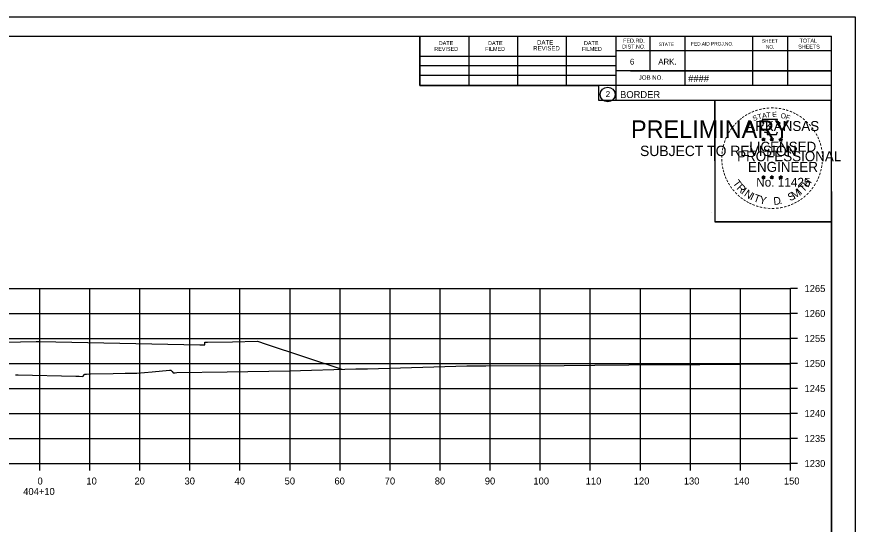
# Model space of a CAD drawing. Extents: x -70 to 701944, y -4 to 666871.
# Drawn here: x 669211.5 to 669379, y 662107.4 to 662208.9 of the extents above; entities that cross this region are included whole.
import ezdxf

# ---------------------------------------------------------------- set-up
doc = ezdxf.new("R2010")
doc.units = 0
for name, color, linetype in [('R_Axis', 7, 'Continuous'), ('R_Axis Annot', 7, 'Continuous'), ('R_Border', 7, 'Continuous'), ('R_Border PE', 7, 'Continuous'), ('R_Border Prem', 7, 'Continuous'), ('R_Exist Surface', 7, 'Continuous'), ('R_Fin Surface', 7, 'Continuous'), ('R_Grid', 7, 'Continuous'), ('R_No Plot', 7, 'Continuous')]:
    doc.layers.add(name, color=color, linetype=linetype)

msp = doc.modelspace()

# ---------------------------------------------------------------- linework, layer by layer
at = {"layer": 'R_Axis'}
for p, q in [((669366.07, 662119.54), (669366.07, 662154.54)), ((669367.47, 662154.54), (669366.07, 662154.54)), ((669367.47, 662149.54), (669366.07, 662149.54)), ((669367.47, 662144.54), (669366.07, 662144.54)), ((669367.47, 662139.54), (669366.07, 662139.54)), ((669367.47, 662134.54), (669366.07, 662134.54)), ((669367.47, 662129.54), (669366.07, 662129.54)), ((669367.47, 662124.54), (669366.07, 662124.54)), ((669066.07, 662119.54), (669366.07, 662119.54)), ((669216.07, 662118.14), (669216.07, 662119.54)), ((669226.07, 662118.14), (669226.07, 662119.54)), ((669236.07, 662118.14), (669236.07, 662119.54)), ((669246.07, 662118.14), (669246.07, 662119.54)), ((669256.07, 662118.14), (669256.07, 662119.54)), ((669266.07, 662118.14), (669266.07, 662119.54)), ((669276.07, 662118.14), (669276.07, 662119.54)), ((669286.07, 662118.14), (669286.07, 662119.54)), ((669296.07, 662118.14), (669296.07, 662119.54)), ((669306.07, 662118.14), (669306.07, 662119.54)), ((669316.07, 662118.14), (669316.07, 662119.54)), ((669326.07, 662118.14), (669326.07, 662119.54)), ((669336.07, 662118.14), (669336.07, 662119.54)), ((669346.07, 662118.14), (669346.07, 662119.54)), ((669356.07, 662118.14), (669356.07, 662119.54)), ((669366.07, 662118.14), (669366.07, 662119.54)), ((669367.47, 662119.54), (669366.07, 662119.54))]:
    msp.add_line(p, q, dxfattribs=at)
at = {"layer": 'R_Border'}
for p, q in [((669058.07, 662205), (669374.25, 662205)), ((669291.99, 662195.12), (669291.99, 662205)), ((669301.85, 662195.12), (669301.85, 662204.8)), ((669311.61, 662195.12), (669311.61, 662204.8)), ((669321.29, 662195.12), (669321.29, 662204.8)), ((669331.15, 662205), (669331.15, 662192.2)), ((669337.99, 662205), (669337.99, 662198.06)), ((669344.93, 662205), (669344.93, 662195.12)), ((669358.51, 662205), (669358.51, 662195.12)), ((669365.45, 662205), (669365.45, 662195.12)), ((669374.25, 661999.54), (669374.25, 662205)), ((669291.99, 662200.98), (669331.15, 662200.98)), ((669374.25, 662202.06), (669331.15, 662202.06)), ((669374.25, 662202.08), (669374.25, 662202.08)), ((669291.99, 662199.12), (669331.15, 662199.12)), ((669374.25, 662198.06), (669331.15, 662198.06)), ((669334.11, 662198.06), (669374.25, 662198.06)), ((669291.99, 662195.12), (669291.99, 662197.18)), ((669291.99, 662197.18), (669331.15, 662197.18)), ((669374.25, 662195.12), (669291.99, 662195.12)), ((669331.15, 662192.2), (669374.25, 662192.2))]:
    msp.add_line(p, q, dxfattribs=at)
msp.add_circle((669329.54, 662193.34), 1.47, dxfattribs=at)
at = {"layer": 'R_Border PE'}
for p, q in [((669360.34, 662184.45), (669360.69, 662184.34)), ((669360.34, 662184.45), (669360.59, 662184.41)), ((669360.34, 662184.45), (669360.57, 662184.33)), ((669360.47, 662184.05), (669360.69, 662184.34)), ((669360.47, 662184.05), (669360.6, 662184.29)), ((669360.47, 662184.05), (669360.68, 662184.26)), ((669360.69, 662184.71), (669360.65, 662184.46)), ((669360.9, 662184.05), (669360.68, 662184.26)), ((669360.69, 662184.34), (669360.69, 662184.71)), ((669360.69, 662184.71), (669360.74, 662184.46)), ((669361.03, 662184.45), (669360.69, 662184.34)), ((669360.9, 662184.05), (669360.69, 662184.34)), ((669361.03, 662184.45), (669360.75, 662184.41)), ((669360.9, 662184.05), (669360.76, 662184.34)), ((669361.03, 662184.45), (669360.83, 662184.35)), ((669362.01, 662184.45), (669362.36, 662184.34)), ((669362.01, 662184.45), (669362.26, 662184.41)), ((669362.01, 662184.45), (669362.24, 662184.33)), ((669362.14, 662184.05), (669362.36, 662184.34)), ((669362.14, 662184.05), (669362.27, 662184.29)), ((669362.14, 662184.05), (669362.35, 662184.26)), ((669362.36, 662184.71), (669362.32, 662184.46)), ((669362.57, 662184.05), (669362.35, 662184.26)), ((669362.36, 662184.34), (669362.36, 662184.71)), ((669362.36, 662184.71), (669362.41, 662184.46)), ((669362.7, 662184.45), (669362.36, 662184.34)), ((669362.57, 662184.05), (669362.36, 662184.34)), ((669362.7, 662184.45), (669362.42, 662184.41)), ((669362.57, 662184.05), (669362.43, 662184.34)), ((669362.7, 662184.45), (669362.5, 662184.35)), ((669363.77, 662184.44), (669364.12, 662184.33)), ((669363.77, 662184.44), (669364.02, 662184.4)), ((669363.77, 662184.44), (669364.01, 662184.32)), ((669363.9, 662184.03), (669364.12, 662184.33)), ((669363.9, 662184.03), (669364.03, 662184.28)), ((669363.9, 662184.03), (669364.12, 662184.25)), ((669364.12, 662184.7), (669364.08, 662184.44)), ((669364.12, 662184.33), (669364.12, 662184.7)), ((669364.12, 662184.7), (669364.17, 662184.45)), ((669364.47, 662184.44), (669364.12, 662184.33)), ((669364.33, 662184.03), (669364.12, 662184.33)), ((669364.33, 662184.03), (669364.12, 662184.25)), ((669364.47, 662184.44), (669364.18, 662184.39)), ((669364.33, 662184.03), (669364.2, 662184.33)), ((669364.47, 662184.44), (669364.26, 662184.34)), ((669360.68, 662177.14), (669360.64, 662176.88)), ((669360.68, 662176.77), (669360.68, 662177.14)), ((669360.68, 662177.14), (669360.73, 662176.89)), ((669362.35, 662177.14), (669362.31, 662176.88)), ((669362.35, 662176.77), (669362.35, 662177.14)), ((669362.35, 662177.14), (669362.4, 662176.89)), ((669364.12, 662177.13), (669364.08, 662176.87)), ((669364.12, 662176.76), (669364.12, 662177.13)), ((669364.12, 662177.13), (669364.17, 662176.88)), ((669360.33, 662176.88), (669360.68, 662176.77)), ((669360.33, 662176.88), (669360.59, 662176.84)), ((669360.33, 662176.88), (669360.57, 662176.76)), ((669360.47, 662176.47), (669360.68, 662176.77)), ((669360.47, 662176.47), (669360.59, 662176.72)), ((669360.47, 662176.47), (669360.68, 662176.69)), ((669361.03, 662176.88), (669360.68, 662176.77)), ((669360.9, 662176.47), (669360.68, 662176.77)), ((669360.9, 662176.47), (669360.68, 662176.69)), ((669361.03, 662176.88), (669360.74, 662176.83)), ((669360.9, 662176.47), (669360.76, 662176.76)), ((669361.03, 662176.88), (669360.83, 662176.78)), ((669362, 662176.88), (669362.35, 662176.77)), ((669362, 662176.88), (669362.26, 662176.84)), ((669362, 662176.88), (669362.24, 662176.76)), ((669362.14, 662176.47), (669362.35, 662176.77)), ((669362.14, 662176.47), (669362.26, 662176.72)), ((669362.14, 662176.47), (669362.35, 662176.69)), ((669362.7, 662176.88), (669362.35, 662176.77)), ((669362.56, 662176.47), (669362.35, 662176.77)), ((669362.56, 662176.47), (669362.35, 662176.69)), ((669362.7, 662176.88), (669362.41, 662176.83)), ((669362.56, 662176.47), (669362.43, 662176.76)), ((669362.7, 662176.88), (669362.49, 662176.78)), ((669363.77, 662176.87), (669364.12, 662176.76)), ((669363.77, 662176.87), (669364.02, 662176.83)), ((669363.77, 662176.87), (669364.01, 662176.75)), ((669363.9, 662176.46), (669364.12, 662176.76)), ((669363.9, 662176.46), (669364.03, 662176.71)), ((669363.9, 662176.46), (669364.12, 662176.68)), ((669364.47, 662176.87), (669364.12, 662176.76)), ((669364.33, 662176.46), (669364.12, 662176.76)), ((669364.33, 662176.46), (669364.12, 662176.68)), ((669364.47, 662176.87), (669364.18, 662176.82)), ((669364.33, 662176.46), (669364.19, 662176.75)), ((669364.47, 662176.87), (669364.26, 662176.77))]:
    msp.add_line(p, q, dxfattribs=at)
for points in [[(669360.38, 662188.33), (669360.65, 662187.51)], [(669363.89, 662187.41), (669364.03, 662187.69), (669363.35, 662187.67), (669363.49, 662188.33), (669360.38, 662188.33)], [(669360.87, 662185.91), (669360.87, 662185.82), (669361.43, 662185.8), (669361.38, 662185.33), (669363.25, 662185.33), (669363.45, 662185.87)], [(669360.69, 662184.71), (669360.9, 662184.05), (669360.34, 662184.45), (669361.03, 662184.45), (669360.47, 662184.05), (669360.69, 662184.71)], [(669362.36, 662184.71), (669362.57, 662184.05), (669362.01, 662184.45), (669362.7, 662184.45), (669362.14, 662184.05), (669362.36, 662184.71)], [(669364.12, 662184.7), (669364.33, 662184.03), (669363.77, 662184.44), (669364.47, 662184.44), (669363.9, 662184.03), (669364.12, 662184.7)], [(669360.68, 662177.14), (669360.9, 662176.47), (669360.33, 662176.88), (669361.03, 662176.88), (669360.47, 662176.47), (669360.68, 662177.14)], [(669362.35, 662177.14), (669362.56, 662176.47), (669362, 662176.88), (669362.7, 662176.88), (669362.14, 662176.47), (669362.35, 662177.14)], [(669364.12, 662177.13), (669364.33, 662176.46), (669363.77, 662176.87), (669364.47, 662176.87), (669363.9, 662176.46), (669364.12, 662177.13)]]:
    msp.add_lwpolyline(points, dxfattribs=at)
for centre, radius in [((669360.69, 662184.34), 0.172), ((669360.69, 662184.34), 0.145), ((669360.69, 662184.34), 0.116), ((669360.69, 662184.34), 0.0991), ((669360.69, 662184.34), 0.0747), ((669360.69, 662184.34), 0.0495), ((669360.69, 662184.34), 0.0296), ((669362.36, 662184.34), 0.172), ((669362.36, 662184.34), 0.145), ((669362.36, 662184.34), 0.116), ((669362.36, 662184.34), 0.0991), ((669362.36, 662184.34), 0.0747), ((669362.36, 662184.34), 0.0495), ((669362.36, 662184.34), 0.0296), ((669364.12, 662184.33), 0.172), ((669364.12, 662184.33), 0.145), ((669364.12, 662184.33), 0.116), ((669364.12, 662184.33), 0.0991), ((669364.12, 662184.33), 0.0747), ((669364.12, 662184.33), 0.0495), ((669364.12, 662184.33), 0.0296), ((669360.68, 662176.77), 0.172), ((669360.68, 662176.77), 0.145), ((669360.68, 662176.77), 0.116), ((669360.68, 662176.77), 0.0991), ((669360.68, 662176.77), 0.0747), ((669360.68, 662176.77), 0.0495), ((669360.68, 662176.77), 0.0296), ((669362.35, 662176.77), 0.172), ((669362.35, 662176.77), 0.145), ((669362.35, 662176.77), 0.116), ((669362.35, 662176.77), 0.0991), ((669362.35, 662176.77), 0.0747), ((669362.35, 662176.77), 0.0495), ((669362.35, 662176.77), 0.0296), ((669364.12, 662176.76), 0.172), ((669364.12, 662176.76), 0.145), ((669364.12, 662176.76), 0.116), ((669364.12, 662176.76), 0.0991), ((669364.12, 662176.76), 0.0747), ((669364.12, 662176.76), 0.0495), ((669364.12, 662176.76), 0.0296)]:
    msp.add_circle(centre, radius, dxfattribs=at)
at = {"layer": 'R_Exist Surface'}
msp.add_lwpolyline([(669211.22, 662137.27), (669211.77, 662137.26), (669223.26, 662136.99), (669223.84, 662136.98), (669223.91, 662136.98), (669224.67, 662136.97), (669225.02, 662137.37), (669225.05, 662137.41), (669225.39, 662137.43), (669225.42, 662137.43), (669226.18, 662137.46), (669230.71, 662137.56), (669233.1, 662137.58), (669235.47, 662137.62), (669238.55, 662137.9), (669241.96, 662138.19), (669242.12, 662138.19), (669242.26, 662138.19), (669242.53, 662137.93), (669242.74, 662137.66), (669243.14, 662137.67), (669243.45, 662137.72), (669253.52, 662137.85), (669265.95, 662138.09), (669279.19, 662138.45), (669279.55, 662138.49), (669281.56, 662138.5), (669301.39, 662139.07), (669305.17, 662139.07), (669320.82, 662139.12), (669327, 662139.19), (669333.74, 662139.27), (669347.93, 662139.33), (669356, 662139.42), (669363.65, 662139.47), (669366.07, 662139.48)], dxfattribs=at)
at = {"layer": 'R_Fin Surface'}
msp.add_lwpolyline([(669193.55, 662143.49), (669215.35, 662143.93), (669215.58, 662143.94), (669216.07, 662143.95), (669248.07, 662143.31), (669249.07, 662143.29), (669249.08, 662143.79), (669249.58, 662143.79), (669254.58, 662143.89), (669259.58, 662143.99), (669261.32, 662143.41), (669276.41, 662138.38)], dxfattribs=at)
at = {"layer": 'R_Grid'}
for p, q in [((669066.07, 662154.54), (669366.07, 662154.54)), ((669216.07, 662119.54), (669216.07, 662154.54)), ((669226.07, 662119.54), (669226.07, 662154.54)), ((669236.07, 662119.54), (669236.07, 662154.54)), ((669246.07, 662119.54), (669246.07, 662154.54)), ((669256.07, 662119.54), (669256.07, 662154.54)), ((669266.07, 662119.54), (669266.07, 662154.54)), ((669276.07, 662119.54), (669276.07, 662154.54)), ((669286.07, 662119.54), (669286.07, 662154.54)), ((669296.07, 662119.54), (669296.07, 662154.54)), ((669306.07, 662119.54), (669306.07, 662154.54)), ((669316.07, 662119.54), (669316.07, 662154.54)), ((669326.07, 662119.54), (669326.07, 662154.54)), ((669336.07, 662119.54), (669336.07, 662154.54)), ((669346.07, 662119.54), (669346.07, 662154.54)), ((669356.07, 662119.54), (669356.07, 662154.54)), ((669366.07, 662119.54), (669366.07, 662154.54)), ((669066.07, 662149.54), (669366.07, 662149.54)), ((669066.07, 662144.54), (669366.07, 662144.54)), ((669066.07, 662139.54), (669366.07, 662139.54)), ((669066.07, 662134.54), (669366.07, 662134.54)), ((669066.07, 662129.54), (669366.07, 662129.54)), ((669066.07, 662124.54), (669366.07, 662124.54)), ((669066.07, 662119.54), (669366.07, 662119.54))]:
    msp.add_line(p, q, dxfattribs=at)
at = {"layer": 'R_No Plot'}
for p, q in [((669045.67, 662208.89), (669379, 662208.89)), ((669350.29, 662169.74), (669350.29, 662169.74))]:
    msp.add_line(p, q, dxfattribs=at)
for points in [[(669045.66, 662208.89), (669379, 662208.89), (669379, 661995.56), (669045.66, 661995.56)], [(669291.99, 662205), (669291.99, 662195.12), (669327.72, 662195.12), (669327.72, 662192.2), (669350.92, 662192.2), (669350.92, 662167.87), (669374.25, 662167.87), (669374.25, 661999.54), (669058.07, 661999.54), (669058.07, 662205)], [(669350.92, 662192.2), (669374.13, 662192.2), (669374.25, 662167.87), (669351.04, 662167.87)]]:
    msp.add_lwpolyline(points, close=True, dxfattribs=at)

# ---------------------------------------------------------------- texts
at = {"layer": 'R_Axis Annot'}
for s, p in [('1265', (669368.87, 662153.84)), ('1260', (669368.87, 662148.84)), ('1255', (669368.87, 662143.84)), ('1250', (669368.87, 662138.84)), ('1245', (669368.87, 662133.84)), ('1240', (669368.87, 662128.84)), ('1235', (669368.87, 662123.84)), ('1230', (669368.87, 662118.84)), ('0', (669215.61, 662115.34)), ('10', (669225.38, 662115.34)), ('20', (669234.99, 662115.34)), ('30', (669244.99, 662115.34)), ('40', (669254.99, 662115.34)), ('50', (669264.99, 662115.34)), ('60', (669274.95, 662115.34)), ('70', (669284.99, 662115.34)), ('80', (669294.99, 662115.34)), ('90', (669304.99, 662115.34)), ('100', (669314.7, 662115.34)), ('110', (669325.15, 662115.34)), ('120', (669334.75, 662115.34)), ('130', (669344.75, 662115.34)), ('140', (669354.75, 662115.34)), ('150', (669364.75, 662115.34)), ('404+10', (669212.76, 662113.24))]:
    msp.add_text(s, height=1.4, dxfattribs=at).set_placement(p)
at = {"layer": 'R_Border'}
for s, height, p in [('DATE', 0.782, (669295.79, 662203.24)), ('DATE', 0.782, (669305.65, 662203.24)), ('DATE', 0.879, (669315.43, 662203.34)), ('DATE', 0.782, (669324.81, 662203.24)), ('FED.RD.', 0.782, (669332.63, 662203.72)), ('SHEET', 0.684, (669360.37, 662203.72)), ('TOTAL', 0.782, (669367.89, 662203.72)), ('REVISED', 0.782, (669294.91, 662202.06)), ('FILMED', 0.782, (669305.07, 662202.06)), ('REVISED', 0.879, (669314.65, 662202.16)), ('FILMED', 0.782, (669324.41, 662202.06)), ('DIST.NO.', 0.782, (669332.43, 662202.54)), ('STATE', 0.684, (669339.75, 662203.04)), ('FED.AID PROJ.NO.', 0.684, (669346.21, 662203.14)), ('NO.', 0.684, (669361.15, 662202.54)), ('SHEETS', 0.782, (669367.61, 662202.54)), ('6', 1.17, (669333.99, 662199.32)), ('ARK.', 1.172, (669339.65, 662199.32)), ('####', 1.4, (669345.63, 662195.86)), ('JOB NO.', 0.879, (669335.75, 662196.3)), ('2', 1.17, (669329.16, 662192.85)), ('BORDER', 1.4, (669332.02, 662192.63))]:
    msp.add_text(s, height=height, rotation=360, dxfattribs=at).set_placement(p)
at = {"layer": 'R_Border PE'}
for s, height, rotation, p in [('-', 1.6, 13.6301, (669359.88, 662189.7)), ('-', 1.6, 10.2193, (669360.55, 662189.86)), ('-', 1.6, 5.8968, (669361.28, 662189.97)), ('-', 1.6, 0.1862, (669362.06, 662190.04)), ('-', 1.6, 357.743, (669362.78, 662190.03)), ('-', 1.6, 352.1617, (669363.52, 662189.98)), ('-', 1.6, 347.2049, (669364.24, 662189.86)), ('-', 1.6, 36.2317, (669356.68, 662188.11)), ('-', 1.6, 34.0636, (669357.26, 662188.5)), ('-', 1.6, 28.7918, (669357.86, 662188.87)), ('-', 1.6, 24.3072, (669358.49, 662189.19)), ('S', 1, 21.594, (669358.73, 662188.01)), ('-', 1.6, 19.1761, (669359.13, 662189.46)), ('T', 1, 16.4036, (669359.65, 662188.34)), ('A', 1, 11.2132, (669360.47, 662188.59)), ('T', 1, 6.0228, (669361.32, 662188.76)), ('E', 1, 0.8323, (669362.43, 662188.87)), ('O', 1, 350.4515, (669364.03, 662188.66)), ('F', 1, 340.0707, (669364.99, 662188.43)), ('-', 1.6, 342.3362, (669364.88, 662189.71)), ('-', 1.6, 337.8551, (669365.61, 662189.48)), ('-', 1.6, 334.1211, (669366.24, 662189.21)), ('-', 1.6, 329.6409, (669366.82, 662188.93)), ('-', 1.6, 325.8627, (669367.46, 662188.57)), ('-', 1.6, 50.6142, (669354.92, 662186.35)), ('-', 1.6, 48.423, (669355.33, 662186.84)), ('-', 1.6, 42.9622, (669355.78, 662187.31)), ('-', 1.6, 38.9507, (669356.21, 662187.73)), ('ARKANSAS', 2, 360, (669357.23, 662186.04)), ('-', 1.6, 320.5297, (669368.07, 662188.14)), ('-', 1.6, 315.5786, (669368.67, 662187.65)), ('-', 1.6, 309.8797, (669369.24, 662187.1)), ('-', 1.6, 62.8713, (669353.87, 662184.64)), ('-', 1.6, 58.0706, (669354.19, 662185.26)), ('-', 1.6, 54.2325, (669354.51, 662185.78)), ('-', 1.6, 306.6522, (669369.77, 662186.5)), ('-', 1.4, 303.6753, (669370.25, 662185.93)), ('-', 1.6, 299.6684, (669370.57, 662185.33)), ('-', 1.6, 72.3945, (669353.4, 662183.4)), ('-', 1.6, 67.7743, (669353.61, 662184.03)), ('LICENSED', 2, 360, (669357.83, 662181.9)), ('DWB', 0.01, 360, (669360.67, 662184.34)), ('DWB', 0.01, 360, (669362.34, 662184.34)), ('DWB', 0.01, 360, (669364.11, 662184.33)), ('-', 1.6, 294.6628, (669370.9, 662184.72)), ('-', 1.6, 290.5728, (669371.15, 662184.14)), ('-', 1.6, 81.2013, (669353.07, 662181.97)), ('-', 1.6, 75.461, (669353.2, 662182.69)), ('-', 1.6, 285.1233, (669371.39, 662183.56)), ('-', 1.6, 280.5493, (669371.59, 662182.82)), ('-', 1.6, 89.0622, (669352.97, 662180.58)), ('-', 1.6, 85.1863, (669352.99, 662181.28)), ('PROFESSIONAL', 2, 360, (669355.41, 662179.99)), ('-', 1.6, 276.5962, (669371.75, 662182.05)), ('-', 1.6, 274.3301, (669371.81, 662181.33)), ('-', 1.6, 269.9407, (669371.84, 662180.69)), ('-', 1.6, 94.1959, (669353, 662179.86)), ('-', 1.6, 98.9479, (669353.07, 662179.19)), ('-', 1.6, 101.7149, (669353.21, 662178.46)), ('ENGINEER', 2, 360, (669357.59, 662177.87)), ('-', 1.6, 260.9953, (669371.75, 662179.37)), ('-', 1.6, 263.5172, (669371.82, 662180.03)), ('-', 1.6, 105.4578, (669353.37, 662177.86)), ('-', 1.6, 109.0874, (669353.58, 662177.23)), ('-', 1.6, 252.8681, (669371.46, 662177.98)), ('-', 1.6, 255.7626, (669371.64, 662178.7)), ('-', 1.6, 114.0643, (669353.84, 662176.63)), ('-', 1.6, 115.7289, (669354.14, 662176.02)), ('-', 1.6, 120.4471, (669354.5, 662175.43)), ('T', 1.54, 306.0406, (669354.44, 662175.61)), ('R', 1.54, 314.005, (669355.2, 662174.56)), ('No. 11425', 1.757, 360, (669359.22, 662174.92)), ('DWB', 0.01, 360, (669360.67, 662176.77)), ('DWB', 0.01, 360, (669362.34, 662176.77)), ('DWB', 0.01, 360, (669364.11, 662176.76)), ('T', 1.54, 46.6444, (669368.67, 662173.7)), ('H', 1.54, 54.6088, (669369.56, 662174.64)), ('-', 1.6, 239.0712, (669370.58, 662175.92)), ('-', 1.6, 244.6197, (669370.98, 662176.67)), ('-', 1.6, 247.8887, (669371.24, 662177.3)), ('-', 1.6, 125.8934, (669354.9, 662174.87)), ('-', 1.6, 130.7181, (669355.37, 662174.32)), ('-', 1.6, 134.2238, (669355.88, 662173.77)), ('I', 1.54, 321.9694, (669356.1, 662173.63)), ('N', 1.54, 326.5002, (669356.67, 662173.16)), ('S', 1.54, 26.9312, (669365.99, 662171.97)), ('M', 1.54, 32.6563, (669366.83, 662172.38)), ('I', 1.54, 42.1136, (669368.11, 662173.22)), ('-', 1.6, 231.2538, (669369.75, 662174.7)), ('-', 1.6, 233.8452, (669370.18, 662175.27)), ('-', 1.6, 138.9338, (669356.41, 662173.31)), ('-', 1.6, 144.6463, (669356.96, 662172.9)), ('-', 1.6, 148.0898, (669357.52, 662172.53)), ('I', 1.54, 335.3603, (669357.88, 662172.37)), ('T', 1.54, 339.8912, (669358.54, 662172.04)), ('Y', 1.54, 347.8556, (669359.76, 662171.6)), ('D', 1.54, 6.3969, (669362.74, 662171.24)), ('-', 1.6, 212.2491, (669367.67, 662172.77)), ('-', 1.6, 215.7363, (669368.2, 662173.16)), ('-', 1.6, 221.0851, (669368.75, 662173.63)), ('-', 1.6, 225.7653, (669369.27, 662174.14)), ('-', 1.6, 151.5704, (669358.1, 662172.21)), ('-', 1.6, 154.6002, (669358.63, 662171.96)), ('-', 1.6, 158.5612, (669359.25, 662171.71)), ('-', 1.6, 162.7983, (669359.94, 662171.49)), ('-', 1.6, 167.5555, (669360.65, 662171.33)), ('-', 1.6, 173.1155, (669361.42, 662171.22)), ('-', 1.6, 176.5183, (669362.17, 662171.17)), ('-', 1.6, 181.5918, (669362.92, 662171.18)), ('-', 1.6, 185.8167, (669363.72, 662171.26)), ('-', 1.6, 191.2858, (669364.46, 662171.39)), ('.', 1.54, 13.7642, (669363.93, 662171.37)), ('-', 1.6, 195.4743, (669365.19, 662171.59)), ('-', 1.6, 200.7184, (669365.87, 662171.83)), ('-', 1.6, 204.2516, (669366.49, 662172.11)), ('-', 1.6, 207.3568, (669367.11, 662172.43))]:
    msp.add_text(s, height=height, rotation=rotation, dxfattribs=at).set_placement(p)
at = {"layer": 'R_Border Prem'}
for s, height, p in [('PRELIMINARY', 3.5, (669334.2, 662184.66)), ('DWB', 0.01, (669334.95, 662186.51)), ('SUBJECT TO REVISION', 2.0751, (669336.01, 662181.03))]:
    msp.add_text(s, height=height, rotation=360, dxfattribs=at).set_placement(p)

doc.saveas('drawing.dxf')
